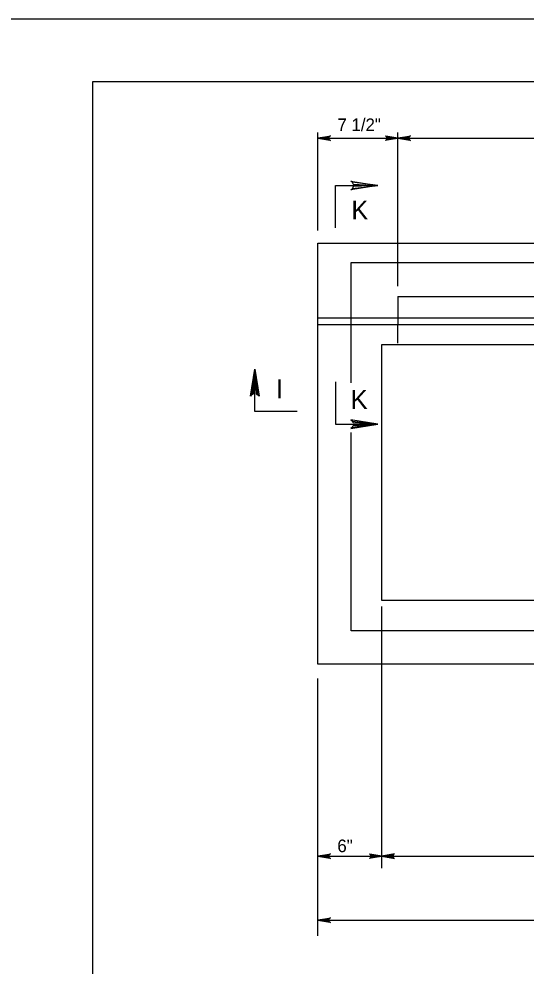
# Model space of a CAD drawing. Extents: x 2087776 to 2104538, y 970919 to 982612.
# Drawn here: x 2101642 to 2102038, y 981872 to 982612 of the extents above; entities that cross this region are included whole.
import ezdxf

# ---------------------------------------------------------------- set-up
doc = ezdxf.new("R2010")
doc.units = 0
doc.layers.add('1', color=7, linetype='Continuous')
doc.layers.add('PLT-BNDY', color=7, linetype='Continuous')

msp = doc.modelspace()

# ---------------------------------------------------------------- linework, layer by layer
at = {"layer": '1'}
for p, q in [((2101875.56, 982446.86), (2101875.56, 982523.39)), ((2101875.56, 982519.14), (2102352.65, 982519.14)), ((2101938.06, 982403.42), (2101938.06, 982523.39)), ((2101875.56, 982107.83), (2101875.56, 982437)), ((2101875.56, 982437), (2102352.64, 982437)), ((2101901.6, 982327.77), (2101901.6, 982422)), ((2101901.6, 982422), (2102180.77, 982422)), ((2101938.06, 982395.33), (2101938.06, 982373.45)), ((2101938.06, 982395.33), (2102290.15, 982395.33)), ((2101875.56, 982378.66), (2102352.64, 982378.66)), ((2101875.56, 982373.45), (2102352.64, 982373.45)), ((2101938.06, 982358.87), (2101938.06, 982373.45)), ((2101925.56, 982157.83), (2101925.56, 982357.83)), ((2101925.56, 982357.83), (2102302.64, 982357.83)), ((2101901.6, 982133.87), (2101901.6, 982289.07)), ((2102302.64, 982157.83), (2101925.56, 982157.83)), ((2101925.56, 981948.58), (2101925.56, 982153.04)), ((2102180.77, 982133.87), (2101901.6, 982133.87)), ((2102352.64, 982107.83), (2101875.56, 982107.83)), ((2101875.56, 981895.67), (2101875.56, 982096.65)), ((2101875.56, 981957.83), (2102352.64, 981957.83)), ((2101875.56, 981907.83), (2102352.64, 981907.83))]:
    msp.add_line(p, q, dxfattribs=at)
for points in [[(2104278.3, 980712.64), (2104278.3, 982563.04), (2101699.56, 982563.04), (2101699.56, 980712.64), (2104278.3, 980712.64), (2104278.3, 980799.12), (2103622.13, 980799.12), (2103622.13, 981011.32), (2104278.3, 981011.32), (2104278.3, 981106.34), (2103622.13, 981106.34), (2103622.13, 980712.64), (2103880.67, 980712.64), (2103880.67, 980799.12), (2103880.67, 980712.64), (2104133.29, 980712.64), (2104133.29, 980799.12), (2104133.29, 980758.72), (2104278.3, 980758.72)], [(2101875.56, 982519.14), (2101885.34, 982520.97), (2101884.97, 982520.71), (2101884.59, 982520.45), (2101884.39, 982520.12), (2101884.2, 982519.79), (2101884.14, 982519.47), (2101884.09, 982519.14), (2101884.14, 982518.81), (2101884.2, 982518.48), (2101884.39, 982518.15), (2101884.59, 982517.83), (2101884.97, 982517.56), (2101885.34, 982517.3), (2101875.56, 982519.14), (2101884.97, 982517.56), (2101884.59, 982517.83), (2101875.56, 982519.14), (2101884.39, 982518.15), (2101884.2, 982518.48), (2101875.56, 982519.14), (2101884.14, 982518.81), (2101884.09, 982519.14), (2101875.56, 982519.14), (2101884.14, 982519.47), (2101884.2, 982519.79), (2101875.56, 982519.14), (2101884.39, 982520.12), (2101884.59, 982520.45), (2101875.56, 982519.14), (2101884.97, 982520.71)], [(2101938.06, 982519.14), (2101928.27, 982517.3), (2101928.65, 982517.56), (2101929.03, 982517.83), (2101929.22, 982518.15), (2101929.41, 982518.48), (2101929.47, 982518.81), (2101929.53, 982519.14), (2101929.47, 982519.47), (2101929.41, 982519.79), (2101929.22, 982520.12), (2101929.03, 982520.45), (2101928.65, 982520.71), (2101928.27, 982520.97), (2101938.06, 982519.14), (2101928.65, 982520.71), (2101929.03, 982520.45), (2101938.06, 982519.14), (2101929.22, 982520.12), (2101929.41, 982519.79), (2101938.06, 982519.14), (2101929.47, 982519.47), (2101929.53, 982519.14), (2101938.06, 982519.14), (2101929.47, 982518.81), (2101929.41, 982518.48), (2101938.06, 982519.14), (2101929.22, 982518.15), (2101929.03, 982517.83), (2101938.06, 982519.14), (2101928.65, 982517.56)], [(2101938.06, 982519.14), (2101947.84, 982520.97), (2101947.47, 982520.71), (2101947.09, 982520.45), (2101946.89, 982520.12), (2101946.7, 982519.79), (2101946.64, 982519.47), (2101946.59, 982519.14), (2101946.64, 982518.81), (2101946.7, 982518.48), (2101946.89, 982518.15), (2101947.09, 982517.83), (2101947.47, 982517.56), (2101947.84, 982517.3), (2101938.06, 982519.14), (2101947.47, 982517.56), (2101947.09, 982517.83), (2101938.06, 982519.14), (2101946.89, 982518.15), (2101946.7, 982518.48), (2101938.06, 982519.14), (2101946.64, 982518.81), (2101946.59, 982519.14), (2101938.06, 982519.14), (2101946.64, 982519.47), (2101946.7, 982519.79), (2101938.06, 982519.14), (2101946.89, 982520.12), (2101947.09, 982520.45), (2101938.06, 982519.14), (2101947.47, 982520.71)], [(2101889.37, 982449.04), (2101889.37, 982482.11), (2101922.44, 982482.11)], [(2101902.41, 982484.62), (2101903.17, 982483.18), (2101922.44, 982482.11), (2101902.41, 982484.62), (2101901.39, 982485.5), (2101922.44, 982482.11), (2101903.18, 982481.16), (2101902.48, 982479.72), (2101922.44, 982482.11), (2101901.39, 982478.77), (2101902.48, 982479.72)], [(2101823.84, 982318.43), (2101825.29, 982319.18), (2101826.35, 982338.46), (2101823.84, 982318.43), (2101822.96, 982317.41), (2101826.35, 982338.46), (2101827.31, 982319.19), (2101828.74, 982318.49), (2101826.35, 982338.46), (2101829.7, 982317.41), (2101828.74, 982318.49)], [(2101859.42, 982305.39), (2101826.35, 982305.39), (2101826.35, 982338.46)], [(2101889.37, 982328.58), (2101889.37, 982295.51), (2101922.44, 982295.51)], [(2101902.41, 982293), (2101903.17, 982294.44), (2101922.44, 982295.51), (2101902.41, 982293), (2101901.39, 982292.12), (2101922.44, 982295.51), (2101903.18, 982296.46), (2101902.48, 982297.89), (2101922.44, 982295.51), (2101901.39, 982298.85), (2101902.48, 982297.89)], [(2101875.56, 981957.83), (2101885.34, 981959.67), (2101884.97, 981959.4), (2101884.59, 981959.14), (2101884.39, 981958.81), (2101884.2, 981958.49), (2101884.14, 981958.16), (2101884.09, 981957.83), (2101884.14, 981957.5), (2101884.2, 981957.17), (2101884.39, 981956.85), (2101884.59, 981956.52), (2101884.97, 981956.26), (2101885.34, 981956), (2101875.56, 981957.83), (2101884.97, 981956.26), (2101884.59, 981956.52), (2101875.56, 981957.83), (2101884.39, 981956.85), (2101884.2, 981957.17), (2101875.56, 981957.83), (2101884.14, 981957.5), (2101884.09, 981957.83), (2101875.56, 981957.83), (2101884.14, 981958.16), (2101884.2, 981958.49), (2101875.56, 981957.83), (2101884.39, 981958.81), (2101884.59, 981959.14), (2101875.56, 981957.83), (2101884.97, 981959.4)], [(2101925.56, 981957.83), (2101915.77, 981956), (2101916.15, 981956.26), (2101916.53, 981956.52), (2101916.72, 981956.85), (2101916.91, 981957.17), (2101916.97, 981957.5), (2101917.03, 981957.83), (2101916.97, 981958.16), (2101916.91, 981958.49), (2101916.72, 981958.81), (2101916.53, 981959.14), (2101916.15, 981959.4), (2101915.77, 981959.67), (2101925.56, 981957.83), (2101916.15, 981959.4), (2101916.53, 981959.14), (2101925.56, 981957.83), (2101916.72, 981958.81), (2101916.91, 981958.49), (2101925.56, 981957.83), (2101916.97, 981958.16), (2101917.03, 981957.83), (2101925.56, 981957.83), (2101916.97, 981957.5), (2101916.91, 981957.17), (2101925.56, 981957.83), (2101916.72, 981956.85), (2101916.53, 981956.52), (2101925.56, 981957.83), (2101916.15, 981956.26)], [(2101925.56, 981957.83), (2101935.34, 981956), (2101934.96, 981956.26), (2101934.59, 981956.52), (2101934.39, 981956.85), (2101934.2, 981957.17), (2101934.14, 981957.5), (2101934.09, 981957.83), (2101934.14, 981958.16), (2101934.2, 981958.49), (2101934.39, 981958.81), (2101934.59, 981959.14), (2101934.96, 981959.4), (2101935.34, 981959.67), (2101925.56, 981957.83), (2101934.96, 981959.4), (2101934.59, 981959.14), (2101925.56, 981957.83), (2101934.39, 981958.81), (2101934.2, 981958.49), (2101925.56, 981957.83), (2101934.14, 981958.16), (2101934.09, 981957.83), (2101925.56, 981957.83), (2101934.14, 981957.5), (2101934.2, 981957.17), (2101925.56, 981957.83), (2101934.39, 981956.85), (2101934.59, 981956.52), (2101925.56, 981957.83), (2101934.96, 981956.26)], [(2101875.56, 981907.83), (2101885.34, 981909.67), (2101884.97, 981909.4), (2101884.59, 981909.14), (2101884.39, 981908.81), (2101884.2, 981908.49), (2101884.14, 981908.16), (2101884.09, 981907.83), (2101884.14, 981907.5), (2101884.2, 981907.17), (2101884.39, 981906.85), (2101884.59, 981906.52), (2101884.97, 981906.26), (2101885.34, 981906), (2101875.56, 981907.83), (2101884.97, 981906.26), (2101884.59, 981906.52), (2101875.56, 981907.83), (2101884.39, 981906.85), (2101884.2, 981907.17), (2101875.56, 981907.83), (2101884.14, 981907.5), (2101884.09, 981907.83), (2101875.56, 981907.83), (2101884.14, 981908.16), (2101884.2, 981908.49), (2101875.56, 981907.83), (2101884.39, 981908.81), (2101884.59, 981909.14), (2101875.56, 981907.83), (2101884.97, 981909.4)]]:
    msp.add_lwpolyline(points, dxfattribs=at)
at = {"layer": 'PLT-BNDY'}
msp.add_lwpolyline([(2101571.61, 982612.25), (2104330.79, 982612.25), (2104330.79, 980663.43), (2101571.61, 980663.43)], close=True, dxfattribs=at)

# ---------------------------------------------------------------- texts
at = {"layer": '1'}
for s, p in [('7 1/2"', (2101890.79, 982524.61)), ('6"', (2101890.74, 981961))]:
    msp.add_text(s, height=9.843, rotation=360, dxfattribs=at).set_placement(p)
for s, p in [('K', (2101901.73, 982455.5)), ('I', (2101842.86, 982315.8)), ('K', (2101901.19, 982307.48))]:
    msp.add_text(s, height=14.76, dxfattribs=at).set_placement(p)

doc.saveas('drawing.dxf')
